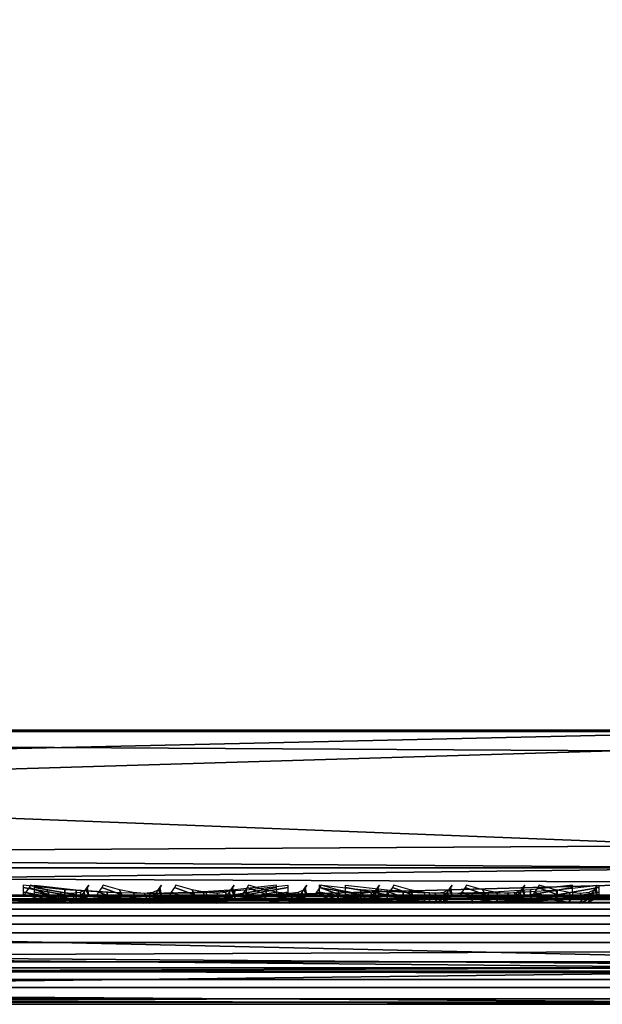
# Model space of a CAD drawing. Header units: inches. Extents: x 0 to 63.6, y -63.6 to 0.
# Tile 328 of 475: x 43.536 to 44.071, y -63.64 to -62.737. Entities that reach past the tile are written whole.
import ezdxf

# ---------------------------------------------------------------- set-up
doc = ezdxf.new("R2010")
doc.units = ezdxf.units.IN
doc.header["$LTSCALE"] = 0.03937
doc.header["$MEASUREMENT"] = 0
for name, color, linetype in [('A-FURN-3-ST', 151, 'Continuous'), ('A-FURN-3-ST-BK', 151, 'Continuous'), ('A-FURN-3-ST-SEAM', 250, 'Continuous'), ('A-FURN-3-STITCH', 15, 'Continuous')]:
    doc.layers.add(name, color=color, linetype=linetype)

msp = doc.modelspace()

# ---------------------------------------------------------------- meshes
at = {"layer": 'A-FURN-3-ST'}
mesh = msp.add_polyface(dxfattribs=at)
corners = [(41.08885, -63.63961, 17.75), (62.53911, -63.63961, 17.75), (41.08885, -63.60612, 17.875), (62.53911, -63.60612, 17.875), (41.08885, -63.51461, 17.96651), (62.53911, -63.51461, 17.96651), (41.08885, -63.38961, 18), (62.53911, -63.38961, 18), (62.73944, -63.56632, 17.9071), (62.71996, -63.62746, 17.80916), (40.89449, -63.59236, 17.8771), (40.90803, -63.6275, 17.80904), (40.92302, -63.63961, 17.73367), (40.76357, -63.63961, 17.68528), (40.88855, -63.56649, 17.90694), (40.87546, -63.44505, 17.97274), (40.87425, -63.38991, 17.97886), (40.48884, -63.38961, 5), (63.13912, -63.38961, 5), (40.48884, -63.51461, 5.03349), (63.13912, -63.51461, 5.03349), (40.48884, -63.60612, 5.125), (63.13912, -63.60612, 5.125), (40.48884, -63.63961, 5.25), (63.13912, -63.63961, 5.25), (40.75517, -61.6255, 17.96252), (41.03953, -61.61145, 18), (40.62981, -59.86344, 17.96252), (40.91329, -59.83709, 18), (62.49079, -61.16896, 18), (62.36364, -58.95142, 18), (40.71037, -58.06986, 18), (62.15783, -56.7398, 18), (40.43115, -56.31306, 18), (40.07616, -54.57, 18), (61.87361, -54.53688, 18), (39.64605, -52.84394, 18), (63.38912, -63.63961, 16.9), (40.61662, -63.63961, 17.60673), (40.23883, -63.63961, 16.9), (40.23883, -63.63961, 5.5), (63.38912, -63.63961, 5.5), (62.75371, -63.38942, 17.97884), (62.64758, -58.93059, 17.96252), (62.44084, -56.70887, 17.96252), (62.15534, -54.4959, 17.96252), (62.70458, -56.68009, 17.85263), (62.41788, -54.45774, 17.85263), (40.44009, -61.63762, 5), (63.09041, -61.14754, 5), (40.31556, -59.88938, 5), (62.96212, -58.90862, 5), (40.11549, -58.14817, 5), (62.75439, -56.67566, 5), (39.84026, -56.41725, 5), (39.49037, -54.69987, 5), (62.4675, -54.45149, 5), (39.06649, -52.99923, 5)]
mesh.append_faces([[corners[k] for k in face] for face in [(0, 1, 2), (2, 1, 3), (2, 3, 4), (4, 3, 5), (4, 5, 6), (6, 5, 7), (8, 5, 3), (1, 9, 3), (10, 11, 2), (2, 11, 0), (0, 11, 12), (12, 11, 13), (10, 2, 14), (14, 2, 4), (14, 4, 15), (15, 4, 6), (15, 6, 16), (17, 18, 19), (19, 18, 20), (19, 20, 21), (21, 20, 22), (21, 22, 23), (23, 22, 24), (25, 16, 26), (26, 16, 6), (27, 26, 28), (6, 7, 26), (26, 7, 29), (26, 29, 28), (28, 29, 30), (28, 30, 31), (31, 30, 32), (31, 32, 33), (33, 32, 34), (34, 32, 35), (34, 35, 36), (0, 37, 1), (12, 13, 0), (0, 13, 38), (0, 39, 37), (39, 40, 37), (37, 40, 41), (41, 40, 23), (41, 23, 24), (7, 42, 29), (43, 44, 30), (30, 44, 32), (32, 44, 45), (32, 45, 35), (46, 47, 45, 44), (30, 29, 43), (17, 48, 18), (18, 48, 49), (49, 48, 50), (49, 50, 51), (51, 50, 52), (51, 52, 53), (53, 52, 54), (53, 54, 55), (53, 55, 56), (56, 55, 57)]])
at = {"layer": 'A-FURN-3-ST-BK'}
mesh = msp.add_polyface(dxfattribs=at)
corners = [(44.70862, -63.38826, 18.6363), (41.05103, -63.38814, 31.54521), (42.87411, -63.44375, 25.08913), (44.72704, -63.38821, 18.52261), (44.72116, -63.44347, 18.52234), (44.34054, -63.44438, 18.01928), (44.22756, -63.38961, 18), (44.34193, -63.38929, 18.01336), (44.4476, -63.44412, 18.05777), (44.45029, -63.38898, 18.05237), (44.54294, -63.4439, 18.11986), (44.54676, -63.38871, 18.11525), (44.62161, -63.44371, 18.20209), (44.62635, -63.38849, 18.19851), (44.67939, -63.44357, 18.30012), (44.68479, -63.38832, 18.29773), (44.71313, -63.44349, 18.40881), (44.71891, -63.38823, 18.40773), (39.98882, -63.38961, 18), (39.96979, -63.48528, 18.01903), (44.65832, -61.50457, 18.6363), (44.67505, -61.50351, 18.45343), (44.17774, -61.52626, 18), (44.35807, -61.51789, 18.03372), (44.51407, -61.51069, 18.13035), (44.6247, -61.50566, 18.27683), (39.98882, -63.38909, 18), (39.98882, -63.38856, 18), (39.98882, -63.38804, 18), (39.938, -61.60856, 18), (41.00168, -61.61171, 31.54521)]
mesh.append_faces([[corners[k] for k in face] for face in [(0, 1, 2), (3, 0, 4), (5, 6, 7), (8, 7, 9), (10, 9, 11), (12, 11, 13), (12, 13, 14), (14, 13, 15), (14, 15, 16), (16, 15, 17), (16, 17, 4), (4, 17, 3), (18, 6, 19), (0, 3, 20), (20, 3, 21), (22, 23, 7), (7, 23, 9), (9, 23, 24), (9, 24, 11), (11, 24, 13), (13, 24, 25), (13, 25, 15), (15, 25, 17), (17, 25, 21), (17, 21, 3), (7, 6, 22), (18, 26, 6), (6, 28, 22), (22, 28, 29), (0, 20, 1), (1, 20, 30)]])
mesh.append_faces([[corners[k] for k in face] for face in [(6, 27, 28)]], dxfattribs={"vtx0": -1})
mesh.append_faces([[corners[k] for k in face] for face in [(6, 26, 27)]], dxfattribs={"vtx2": -1})
mesh = msp.add_polyface(dxfattribs=at)
corners = [(40.32418, -63.59204, 32.47082), (40.28026, -63.62742, 32.41686), (40.43384, -63.62741, 32.27669), (40.48363, -63.59201, 32.32531), (40.57037, -63.6274, 32.11984), (40.62536, -63.59198, 32.1625), (40.74419, -63.62739, 31.84983), (40.80582, -63.59195, 31.88221), (40.8681, -63.62739, 31.55359), (40.93446, -63.59193, 31.57469), (40.93118, -63.60587, 31.51125), (40.8105, -63.63961, 31.47705), (40.7116, -63.63961, 31.7421), (40.57121, -63.63961, 31.9877), (40.39329, -63.63961, 32.20763), (40.1821, -63.63961, 32.39583), (40.96349, -63.56587, 31.58392), (41.01928, -63.51376, 31.53621), (41.02715, -63.44355, 31.60416), (41.05103, -63.38814, 31.54521), (40.55324, -63.44384, 32.39331), (40.38562, -63.44395, 32.54629), (40.3434, -63.56604, 32.49443), (40.50541, -63.566, 32.34659), (40.33286, -63.38867, 32.59524), (40.20166, -63.44407, 32.67918), (40.16559, -63.56609, 32.62283), (40.64942, -63.56596, 32.18116), (40.70223, -63.44375, 32.22213), (40.83278, -63.56591, 31.89638), (40.89193, -63.44363, 31.92746), (39.83449, -63.62058, 18.15433), (44.22756, -63.63961, 18.25), (39.73882, -63.63961, 18.25), (39.94334, -63.63961, 32.54758)]
mesh.append_faces([[corners[k] for k in face] for face in [(0, 1, 2, 3), (3, 2, 4, 5), (5, 4, 6, 7), (7, 6, 8, 9), (9, 8, 10), (10, 8, 11), (11, 8, 12), (12, 8, 6), (12, 6, 13), (13, 6, 4), (13, 4, 14), (14, 4, 2), (14, 2, 1), (15, 14, 1), (9, 10, 16), (16, 10, 17), (16, 17, 18), (18, 17, 19), (20, 21, 22, 23), (23, 22, 0, 3), (21, 24, 25), (21, 25, 26, 22), (5, 27, 23, 3), (27, 28, 20, 23), (27, 5, 7, 29), (29, 7, 9, 16), (28, 27, 29, 30), (30, 29, 16, 18), (31, 32, 33), (12, 13, 11), (11, 13, 14), (11, 14, 15), (15, 34, 11)]])
mesh = msp.add_polyface(dxfattribs=at)
corners = [(42.87411, -63.44375, 25.08913), (41.05103, -63.38814, 31.54521), (41.01928, -63.51376, 31.53621), (42.80986, -63.56589, 25.07093), (40.93118, -63.60587, 31.51125), (42.78039, -63.59207, 25.06258), (42.71346, -63.62742, 25.04362), (44.58873, -63.60589, 18.60233), (44.46809, -63.63961, 18.56815), (40.8105, -63.63961, 31.47705), (44.67683, -63.51383, 18.62729), (44.70862, -63.38826, 18.6363), (44.40427, -63.59202, 18.14485), (44.37328, -63.62741, 18.20715), (44.30237, -63.62743, 18.18168), (44.31828, -63.5921, 18.11399), (44.22756, -63.60612, 18.125), (44.22756, -63.63961, 18.25), (44.33892, -63.63961, 18.27619), (44.32521, -63.56627, 18.08451), (44.22756, -63.51461, 18.03349), (44.34054, -63.44438, 18.01928), (44.22756, -63.38961, 18), (44.34193, -63.38929, 18.01336), (44.4476, -63.44412, 18.05777), (44.41777, -63.56616, 18.11773), (39.96979, -63.48528, 18.01903), (39.9156, -63.56639, 18.07322), (39.83449, -63.62058, 18.15433), (39.73882, -63.63961, 18.25)]
mesh.append_faces([[corners[k] for k in face] for face in [(0, 1, 2), (0, 2, 3), (3, 2, 4), (3, 4, 5), (5, 4, 6), (5, 6, 7), (7, 6, 8), (8, 6, 9), (9, 6, 4), (5, 7, 3), (3, 7, 10), (3, 10, 0), (0, 10, 11), (12, 13, 14, 15), (15, 14, 16), (16, 14, 17), (17, 14, 18), (18, 14, 13), (15, 16, 19), (19, 16, 20), (19, 20, 21), (21, 20, 22), (21, 23, 24), (25, 12, 15, 19), (24, 25, 19, 21), (26, 22, 20), (26, 20, 27), (27, 20, 16), (27, 16, 28), (28, 16, 17), (17, 9, 29), (9, 17, 8), (8, 17, 18)]])
at = {"layer": 'A-FURN-3-ST-SEAM'}
mesh = msp.add_polyface(dxfattribs=at)
corners = [(41.0016, -63.57412, 31.53196), (41.00035, -63.60918, 31.5316), (43.44461, -63.60918, 22.92507), (43.44586, -63.57412, 22.92543), (42.14512, -63.57412, 18.05284), (42.14512, -63.60918, 18.05414), (41.09877, -63.60918, 18.05414), (41.09877, -63.57412, 18.05284), (40.95632, -63.60918, 18.0452), (40.95648, -63.57412, 18.04391), (41.09877, -63.63935, 18.09548), (41.09877, -63.63449, 18.07831), (42.14512, -63.63449, 18.07831), (42.14512, -63.63935, 18.09548), (43.40484, -63.63935, 22.91378), (43.42136, -63.63449, 22.91847), (40.97711, -63.63449, 31.525), (40.96059, -63.63935, 31.52031), (40.94355, -63.63775, 31.51547), (43.38781, -63.63775, 22.90894), (42.14512, -63.63775, 18.11319), (41.09877, -63.63775, 18.11319), (41.09877, -63.56622, 18.14374), (41.09877, -63.58293, 18.14954), (42.14512, -63.58293, 18.14954), (42.14512, -63.56622, 18.14374), (43.35842, -63.56622, 22.90059), (43.35284, -63.58293, 22.89901), (40.90858, -63.58293, 31.50554), (40.91416, -63.56622, 31.50712), (40.92499, -63.55243, 31.5102), (43.36925, -63.55243, 22.90367), (42.14512, -63.55243, 18.13248), (41.09877, -63.55243, 18.13248), (41.09877, -63.53961, 18.1), (40.94851, -63.54306, 18.10793), (41.09877, -63.54306, 18.11737), (42.14512, -63.53961, 18.1), (42.14512, -63.54306, 18.11737), (44.23784, -63.53961, 18.1), (43.40049, -63.53961, 22.91254), (43.38379, -63.54306, 22.9078), (40.95624, -63.53961, 31.51907), (40.93953, -63.54306, 31.51433), (41.09877, -63.54667, 18.07446), (40.95066, -63.53961, 18.0907), (42.14512, -63.54667, 18.07446), (44.23784, -63.54667, 18.07446), (43.42506, -63.54667, 22.91952), (40.98081, -63.54667, 31.52605), (40.90957, -63.60061, 31.50582), (43.35383, -63.60061, 22.89929), (42.14512, -63.60061, 18.14851), (41.09877, -63.60061, 18.14851), (40.91662, -63.61677, 31.50782), (43.36088, -63.61677, 22.90129), (42.14512, -63.61677, 18.14119), (41.09877, -63.61677, 18.14119), (40.99104, -63.62409, 31.52896), (43.4353, -63.62409, 22.92243), (42.14512, -63.62409, 18.06382), (41.09877, -63.62409, 18.06382), (40.95512, -63.62409, 18.0548), (40.99376, -63.55836, 31.52973), (43.43801, -63.55836, 22.9232), (42.14512, -63.55836, 18.061), (41.09877, -63.55836, 18.061), (40.95547, -63.55836, 18.052), (40.95381, -63.54667, 18.06536)]
mesh.append_faces([[corners[k] for k in face] for face in [(0, 1, 2, 3), (4, 5, 6, 7), (7, 6, 8, 9), (10, 11, 12, 13), (14, 15, 16, 17), (17, 18, 19, 14), (13, 20, 21, 10), (22, 23, 24, 25), (26, 27, 28, 29), (29, 30, 31, 26), (25, 32, 33, 22), (34, 35, 36), (34, 36, 37), (37, 36, 38), (37, 38, 39), (40, 41, 42), (42, 41, 43), (44, 45, 34), (44, 34, 46), (46, 34, 37), (46, 37, 47), (48, 40, 49), (49, 40, 42), (50, 28, 27, 51), (52, 24, 23, 53), (30, 43, 41, 31), (32, 38, 36, 33), (54, 50, 51, 55), (56, 52, 53, 57), (18, 54, 55, 19), (20, 56, 57, 21), (58, 16, 15, 59), (60, 12, 11, 61), (1, 58, 59, 2), (5, 60, 61, 6), (6, 61, 62, 8), (63, 0, 3, 64), (65, 4, 7, 66), (66, 7, 9, 67), (49, 63, 64, 48), (46, 65, 66, 44), (44, 66, 67, 68)]])
mesh = msp.add_polyface(dxfattribs=at)
corners = [(55.39933, -63.58293, 17.85046), (55.39933, -63.60061, 17.85149), (48.24905, -63.60061, 17.85149), (48.24905, -63.58293, 17.85046), (41.09877, -63.60061, 17.85149), (41.09877, -63.58293, 17.85046), (40.92537, -63.60061, 17.83539), (40.92556, -63.58293, 17.83438), (41.09877, -63.63935, 17.90452), (41.09877, -63.63775, 17.88681), (48.24905, -63.63775, 17.88681), (48.24905, -63.63935, 17.90452), (55.39933, -63.63775, 17.88681), (55.39933, -63.63935, 17.90452), (55.39933, -63.61677, 17.85881), (48.24905, -63.61677, 17.85881), (41.09877, -63.61677, 17.85881), (40.92404, -63.61677, 17.8426), (48.24905, -63.54667, 17.92554), (55.39933, -63.53961, 17.9), (48.24905, -63.53961, 17.9), (41.09877, -63.54667, 17.92554), (41.09877, -63.53961, 17.9), (40.91188, -63.54667, 17.90819), (41.09877, -63.55836, 17.939), (48.24905, -63.55836, 17.939), (55.39933, -63.55836, 17.939), (55.39933, -63.54667, 17.92554), (41.09877, -63.57412, 17.94716), (48.24905, -63.57412, 17.94716), (55.39933, -63.57412, 17.94716), (41.09877, -63.63449, 17.92169), (48.24905, -63.63449, 17.92169), (55.39933, -63.63449, 17.92169), (41.09877, -63.55243, 17.86752), (41.09877, -63.54306, 17.88263), (48.24905, -63.54306, 17.88263), (48.24905, -63.55243, 17.86752), (55.39933, -63.54306, 17.88263), (55.39933, -63.55243, 17.86752), (40.91672, -63.53961, 17.88312), (55.39933, -63.60918, 17.94586), (48.24905, -63.60918, 17.94586), (41.09877, -63.60918, 17.94586), (55.39933, -63.62409, 17.93618), (48.24905, -63.62409, 17.93618), (41.09877, -63.62409, 17.93618), (55.39933, -63.56622, 17.85626), (48.24905, -63.56622, 17.85626), (41.09877, -63.56622, 17.85626), (40.9245, -63.56622, 17.84008), (40.92245, -63.55243, 17.85115)]
mesh.append_faces([[corners[k] for k in face] for face in [(0, 1, 2, 3), (3, 2, 4, 5), (5, 4, 6, 7), (8, 9, 10, 11), (11, 10, 12, 13), (1, 14, 15, 2), (2, 15, 16, 4), (4, 16, 17, 6), (18, 19, 20), (18, 20, 21), (21, 20, 22), (21, 22, 23), (21, 24, 25, 18), (18, 25, 26, 27), (24, 28, 29, 25), (25, 29, 30, 26), (31, 8, 11, 32), (32, 11, 13, 33), (34, 35, 36, 37), (37, 36, 38, 39), (35, 40, 22), (35, 22, 36), (36, 22, 20), (36, 20, 38), (41, 30, 29, 42), (42, 29, 28, 43), (44, 41, 42, 45), (45, 42, 43, 46), (33, 44, 45, 32), (32, 45, 46, 31), (14, 12, 10, 15), (15, 10, 9, 16), (47, 0, 3, 48), (48, 3, 5, 49), (49, 5, 7, 50), (39, 47, 48, 37), (37, 48, 49, 34), (34, 49, 50, 51)]])
mesh = msp.add_polyface(dxfattribs=at)
corners = [(43.44586, -63.57412, 22.92543), (43.44461, -63.60918, 22.92507), (44.66673, -63.60918, 18.62181), (44.66798, -63.57412, 18.62216), (44.23784, -63.57412, 18.05284), (44.23784, -63.60918, 18.05414), (42.14512, -63.60918, 18.05414), (42.14512, -63.57412, 18.05284), (42.14512, -63.63935, 18.09548), (42.14512, -63.63449, 18.07831), (44.23784, -63.63449, 18.07831), (44.23784, -63.63935, 18.09548), (44.3331, -63.63449, 18.08924), (44.32922, -63.63935, 18.10596), (44.62697, -63.63935, 18.61051), (44.64349, -63.63449, 18.6152), (43.42136, -63.63449, 22.91847), (43.40484, -63.63935, 22.91378), (43.38781, -63.63775, 22.90894), (44.60994, -63.63775, 18.60568), (44.32522, -63.63775, 18.12321), (44.23784, -63.63775, 18.11319), (42.14512, -63.63775, 18.11319), (42.14512, -63.56622, 18.14374), (42.14512, -63.58293, 18.14954), (44.23784, -63.58293, 18.14954), (44.23784, -63.56622, 18.14374), (44.31701, -63.58293, 18.15862), (44.31832, -63.56622, 18.15297), (44.58055, -63.56622, 18.59733), (44.57497, -63.58293, 18.59574), (43.35284, -63.58293, 22.89901), (43.35842, -63.56622, 22.90059), (43.36925, -63.55243, 22.90367), (44.59138, -63.55243, 18.6004), (44.32086, -63.55243, 18.14201), (44.23784, -63.55243, 18.13248), (42.14512, -63.55243, 18.13248), (44.23784, -63.53961, 18.1), (42.14512, -63.54306, 18.11737), (44.23784, -63.54306, 18.11737), (44.32819, -63.53961, 18.11036), (44.62262, -63.53961, 18.60928), (44.60592, -63.54306, 18.60453), (43.40049, -63.53961, 22.91254), (43.38379, -63.54306, 22.9078), (44.23784, -63.54667, 18.07446), (42.14512, -63.53961, 18.1), (44.33397, -63.54667, 18.08549), (44.64719, -63.54667, 18.61626), (43.42506, -63.54667, 22.91952), (43.35383, -63.60061, 22.89929), (44.57595, -63.60061, 18.59602), (44.31724, -63.60061, 18.15762), (44.23784, -63.60061, 18.14851), (42.14512, -63.60061, 18.14851), (44.32428, -63.54306, 18.12728), (43.36088, -63.61677, 22.90129), (44.583, -63.61677, 18.59803), (44.3189, -63.61677, 18.15049), (44.23784, -63.61677, 18.14119), (42.14512, -63.61677, 18.14119), (43.4353, -63.62409, 22.92243), (44.65742, -63.62409, 18.61916), (44.23784, -63.62409, 18.06382), (42.14512, -63.62409, 18.06382), (43.43801, -63.55836, 22.9232), (44.66014, -63.55836, 18.61993), (44.23784, -63.55836, 18.061), (42.14512, -63.55836, 18.061), (42.14512, -63.54667, 18.07446)]
mesh.append_faces([[corners[k] for k in face] for face in [(0, 1, 2, 3), (4, 5, 6, 7), (8, 9, 10, 11), (11, 10, 12, 13), (14, 15, 16, 17), (17, 18, 19, 14), (13, 20, 21, 11), (11, 21, 22, 8), (23, 24, 25, 26), (26, 25, 27, 28), (29, 30, 31, 32), (32, 33, 34, 29), (28, 35, 36, 26), (26, 36, 37, 23), (38, 39, 40), (38, 40, 41), (42, 43, 44), (44, 43, 45), (46, 47, 38), (46, 38, 48), (49, 42, 50), (50, 42, 44), (51, 31, 30, 52), (53, 27, 25, 54), (54, 25, 24, 55), (33, 45, 43, 34), (35, 56, 40, 36), (36, 40, 39, 37), (57, 51, 52, 58), (59, 53, 54, 60), (60, 54, 55, 61), (18, 57, 58, 19), (20, 59, 60, 21), (21, 60, 61, 22), (62, 16, 15, 63), (64, 10, 9, 65), (1, 62, 63, 2), (5, 64, 65, 6), (66, 0, 3, 67), (68, 4, 7, 69), (50, 66, 67, 49), (46, 68, 69, 70)]])
at = {"layer": 'A-FURN-3-STITCH'}
mesh = msp.add_polymesh((7, 4), dxfattribs=at)
for k, corner in enumerate([(43.77198, -63.53895, 17.94995), (43.77196, -63.53678, 17.95138), (43.77191, -63.53247, 17.9543), (43.77189, -63.53033, 17.95579), (43.73353, -63.54323, 17.95562), (43.73345, -63.5436, 17.96081), (43.7334, -63.53929, 17.96373), (43.73343, -63.5346, 17.96146), (43.69464, -63.5458, 17.95878), (43.69456, -63.54618, 17.96397), (43.69451, -63.54186, 17.96689), (43.69455, -63.53718, 17.96462), (43.65556, -63.54666, 17.9594), (43.65547, -63.54704, 17.96459), (43.65542, -63.54273, 17.96751), (43.65546, -63.53804, 17.96524), (43.61651, -63.5458, 17.95748), (43.61642, -63.54618, 17.96267), (43.61638, -63.54187, 17.96559), (43.61641, -63.53718, 17.96332), (43.57775, -63.54323, 17.95303), (43.57766, -63.5436, 17.95822), (43.57761, -63.53929, 17.96114), (43.57765, -63.53461, 17.95887), (43.53951, -63.53895, 17.94608), (43.53948, -63.53683, 17.94758), (43.53943, -63.53252, 17.9505), (43.53941, -63.53033, 17.95192)]):
    mesh.set_mesh_vertex(divmod(k, 4), corner)
mesh = msp.add_polymesh((7, 4), dxfattribs=at)
for k, corner in enumerate([(43.59398, -63.53895, 22.37114), (43.59538, -63.53678, 22.37148), (43.59822, -63.53247, 22.37215), (43.59966, -63.53033, 22.37249), (43.5913, -63.54323, 22.40992), (43.59636, -63.5436, 22.41111), (43.5992, -63.53929, 22.41179), (43.59699, -63.5346, 22.41126), (43.58608, -63.5458, 22.44858), (43.59113, -63.54618, 22.44978), (43.59398, -63.54186, 22.45045), (43.59176, -63.53718, 22.44993), (43.57833, -63.54666, 22.4869), (43.58339, -63.54704, 22.4881), (43.58623, -63.54273, 22.48877), (43.58402, -63.53804, 22.48824), (43.56812, -63.5458, 22.52464), (43.57317, -63.54618, 22.52583), (43.57601, -63.54187, 22.5265), (43.5738, -63.53718, 22.52598), (43.55549, -63.54323, 22.56155), (43.56054, -63.5436, 22.56275), (43.56339, -63.53929, 22.56342), (43.56117, -63.53461, 22.56289), (43.54053, -63.53895, 22.59743), (43.54199, -63.53683, 22.59777), (43.54484, -63.53252, 22.59844), (43.54622, -63.53033, 22.59877)]):
    mesh.set_mesh_vertex(divmod(k, 4), corner)
mesh = msp.add_polymesh((7, 4), dxfattribs=at)
for k, corner in enumerate([(43.78221, -63.53033, 18.04677), (43.7822, -63.53247, 18.04825), (43.7822, -63.53678, 18.05117), (43.7822, -63.53895, 18.05261), (43.74386, -63.5346, 18.04043), (43.74386, -63.53929, 18.03815), (43.74386, -63.5436, 18.04107), (43.74385, -63.54323, 18.04627), (43.70503, -63.53718, 18.03659), (43.70503, -63.54186, 18.03432), (43.70503, -63.54618, 18.03724), (43.70503, -63.5458, 18.04243), (43.66596, -63.53804, 18.03529), (43.66596, -63.54273, 18.03302), (43.66596, -63.54704, 18.03594), (43.66596, -63.54666, 18.04113), (43.62689, -63.53718, 18.03653), (43.62689, -63.54187, 18.03426), (43.62689, -63.54618, 18.03718), (43.62688, -63.5458, 18.04237), (43.58806, -63.53461, 18.0403), (43.58806, -63.53929, 18.03803), (43.58805, -63.5436, 18.04095), (43.58805, -63.54323, 18.04614), (43.5497, -63.53033, 18.04658), (43.5497, -63.53252, 18.048), (43.5497, -63.53683, 18.05092), (43.54969, -63.53895, 18.05242)]):
    mesh.set_mesh_vertex(divmod(k, 4), corner)
mesh = msp.add_polymesh((7, 4), dxfattribs=at)
for k, corner in enumerate([(43.66064, -63.53895, 22.13642), (43.66204, -63.53678, 22.13675), (43.66488, -63.53247, 22.13742), (43.66632, -63.53033, 22.13776), (43.65797, -63.54323, 22.1752), (43.66302, -63.5436, 22.17639), (43.66586, -63.53929, 22.17706), (43.66365, -63.5346, 22.17654), (43.65274, -63.5458, 22.21386), (43.6578, -63.54618, 22.21506), (43.66064, -63.54186, 22.21573), (43.65843, -63.53718, 22.2152), (43.645, -63.54666, 22.25218), (43.65005, -63.54704, 22.25337), (43.65289, -63.54273, 22.25404), (43.65068, -63.53804, 22.25352), (43.63478, -63.5458, 22.28991), (43.63983, -63.54618, 22.29111), (43.64268, -63.54187, 22.29178), (43.64046, -63.53718, 22.29125), (43.62215, -63.54323, 22.32683), (43.62721, -63.5436, 22.32802), (43.63005, -63.53929, 22.32869), (43.62784, -63.53461, 22.32817), (43.60719, -63.53895, 22.3627), (43.60865, -63.53683, 22.36305), (43.6115, -63.53252, 22.36372), (43.61288, -63.53033, 22.36404)]):
    mesh.set_mesh_vertex(divmod(k, 4), corner)
mesh = msp.add_polymesh((7, 4), dxfattribs=at)
for k, corner in enumerate([(43.7273, -63.53895, 21.9017), (43.7287, -63.53678, 21.90203), (43.73154, -63.53247, 21.9027), (43.73299, -63.53033, 21.90304), (43.72463, -63.54323, 21.94047), (43.72968, -63.5436, 21.94167), (43.73253, -63.53929, 21.94234), (43.73031, -63.5346, 21.94182), (43.7194, -63.5458, 21.97914), (43.72446, -63.54618, 21.98033), (43.7273, -63.54186, 21.981), (43.72509, -63.53718, 21.98048), (43.71166, -63.54666, 22.01745), (43.71671, -63.54704, 22.01865), (43.71955, -63.54273, 22.01932), (43.71734, -63.53804, 22.0188), (43.70144, -63.5458, 22.05519), (43.70649, -63.54618, 22.05638), (43.70934, -63.54187, 22.05705), (43.70712, -63.53718, 22.05653), (43.68881, -63.54323, 22.0921), (43.69387, -63.5436, 22.0933), (43.69671, -63.53929, 22.09397), (43.6945, -63.53461, 22.09345), (43.67385, -63.53895, 22.12798), (43.67532, -63.53683, 22.12832), (43.67816, -63.53252, 22.12899), (43.67954, -63.53033, 22.12932)]):
    mesh.set_mesh_vertex(divmod(k, 4), corner)
mesh = msp.add_polymesh((7, 4), dxfattribs=at)
for k, corner in enumerate([(43.79396, -63.53895, 21.66697), (43.79536, -63.53678, 21.6673), (43.7982, -63.53247, 21.66798), (43.79965, -63.53033, 21.66832), (43.79129, -63.54323, 21.70575), (43.79634, -63.5436, 21.70694), (43.79919, -63.53929, 21.70761), (43.79697, -63.5346, 21.70709), (43.78606, -63.5458, 21.74441), (43.79112, -63.54618, 21.74561), (43.79396, -63.54186, 21.74628), (43.79175, -63.53718, 21.74576), (43.77832, -63.54666, 21.78273), (43.78337, -63.54704, 21.78393), (43.78622, -63.54273, 21.7846), (43.784, -63.53804, 21.78407), (43.7681, -63.5458, 21.82046), (43.77316, -63.54618, 21.82166), (43.776, -63.54187, 21.82233), (43.77379, -63.53718, 21.82181), (43.75547, -63.54323, 21.85738), (43.76053, -63.5436, 21.85858), (43.76337, -63.53929, 21.85925), (43.76116, -63.53461, 21.85872), (43.74052, -63.53895, 21.89325), (43.74198, -63.53683, 21.8936), (43.74482, -63.53252, 21.89427), (43.7462, -63.53033, 21.8946)]):
    mesh.set_mesh_vertex(divmod(k, 4), corner)
mesh = msp.add_polymesh((7, 4), dxfattribs=at)
for k, corner in enumerate([(43.86062, -63.53895, 21.43225), (43.86202, -63.53678, 21.43258), (43.86486, -63.53247, 21.43325), (43.86631, -63.53033, 21.43359), (43.85795, -63.54323, 21.47103), (43.86301, -63.5436, 21.47222), (43.86585, -63.53929, 21.47289), (43.86364, -63.5346, 21.47237), (43.85273, -63.5458, 21.50969), (43.85778, -63.54618, 21.51088), (43.86062, -63.54186, 21.51156), (43.85841, -63.53718, 21.51103), (43.84498, -63.54666, 21.54801), (43.85004, -63.54704, 21.5492), (43.85288, -63.54273, 21.54987), (43.85067, -63.53804, 21.54935), (43.83476, -63.5458, 21.58574), (43.83982, -63.54618, 21.58693), (43.84266, -63.54187, 21.58761), (43.84045, -63.53718, 21.58708), (43.82214, -63.54323, 21.62266), (43.82719, -63.5436, 21.62385), (43.83003, -63.53929, 21.62452), (43.82782, -63.53461, 21.624), (43.80718, -63.53895, 21.65853), (43.80864, -63.53683, 21.65888), (43.81148, -63.53252, 21.65955), (43.81286, -63.53033, 21.65987)]):
    mesh.set_mesh_vertex(divmod(k, 4), corner)
mesh = msp.add_polymesh((7, 4), dxfattribs=at)
for k, corner in enumerate([(44.04351, -63.53895, 17.94995), (44.04349, -63.53678, 17.95138), (44.04344, -63.53247, 17.9543), (44.04341, -63.53033, 17.95579), (44.00506, -63.54323, 17.95562), (44.00498, -63.5436, 17.96081), (44.00493, -63.53929, 17.96373), (44.00496, -63.5346, 17.96146), (43.96617, -63.5458, 17.95878), (43.96609, -63.54618, 17.96397), (43.96604, -63.54186, 17.96689), (43.96608, -63.53718, 17.96462), (43.92709, -63.54666, 17.9594), (43.927, -63.54704, 17.96459), (43.92695, -63.54273, 17.96751), (43.92699, -63.53804, 17.96524), (43.88804, -63.5458, 17.95748), (43.88795, -63.54618, 17.96267), (43.88791, -63.54187, 17.96559), (43.88794, -63.53718, 17.96332), (43.84928, -63.54323, 17.95303), (43.84919, -63.5436, 17.95822), (43.84914, -63.53929, 17.96114), (43.84918, -63.53461, 17.95887), (43.81104, -63.53895, 17.94608), (43.81101, -63.53683, 17.94758), (43.81096, -63.53252, 17.9505), (43.81094, -63.53033, 17.95192)]):
    mesh.set_mesh_vertex(divmod(k, 4), corner)
mesh = msp.add_polymesh((7, 4), dxfattribs=at)
for k, corner in enumerate([(44.06758, -63.53033, 18.04677), (44.06757, -63.53247, 18.04825), (44.06757, -63.53678, 18.05117), (44.06757, -63.53895, 18.05261), (44.02923, -63.5346, 18.04043), (44.02923, -63.53929, 18.03815), (44.02923, -63.5436, 18.04107), (44.02923, -63.54323, 18.04627), (43.9904, -63.53718, 18.03659), (43.9904, -63.54186, 18.03432), (43.9904, -63.54618, 18.03724), (43.9904, -63.5458, 18.04243), (43.95133, -63.53804, 18.03529), (43.95133, -63.54273, 18.03302), (43.95133, -63.54704, 18.03594), (43.95133, -63.54666, 18.04113), (43.91226, -63.53718, 18.03653), (43.91226, -63.54187, 18.03426), (43.91226, -63.54618, 18.03718), (43.91225, -63.5458, 18.04237), (43.87343, -63.53461, 18.0403), (43.87343, -63.53929, 18.03803), (43.87343, -63.5436, 18.04095), (43.87342, -63.54323, 18.04614), (43.83507, -63.53033, 18.04658), (43.83507, -63.53252, 18.048), (43.83507, -63.53683, 18.05092), (43.83506, -63.53895, 18.05242)]):
    mesh.set_mesh_vertex(divmod(k, 4), corner)
mesh = msp.add_polymesh((7, 4), dxfattribs=at)
for k, corner in enumerate([(43.92729, -63.53895, 21.19753), (43.92868, -63.53678, 21.19786), (43.93153, -63.53247, 21.19853), (43.93297, -63.53033, 21.19887), (43.92461, -63.54323, 21.2363), (43.92967, -63.5436, 21.2375), (43.93251, -63.53929, 21.23817), (43.9303, -63.5346, 21.23765), (43.91939, -63.5458, 21.27497), (43.92444, -63.54618, 21.27616), (43.92728, -63.54186, 21.27683), (43.92507, -63.53718, 21.27631), (43.91164, -63.54666, 21.31328), (43.9167, -63.54704, 21.31448), (43.91954, -63.54273, 21.31515), (43.91733, -63.53804, 21.31463), (43.90142, -63.5458, 21.35102), (43.90648, -63.54618, 21.35221), (43.90932, -63.54187, 21.35288), (43.90711, -63.53718, 21.35236), (43.8888, -63.54323, 21.38793), (43.89385, -63.5436, 21.38913), (43.89669, -63.53929, 21.3898), (43.89448, -63.53461, 21.38928), (43.87384, -63.53895, 21.42381), (43.8753, -63.53683, 21.42415), (43.87814, -63.53252, 21.42482), (43.87952, -63.53033, 21.42515)]):
    mesh.set_mesh_vertex(divmod(k, 4), corner)
mesh = msp.add_polymesh((7, 4), dxfattribs=at)
for k, corner in enumerate([(43.99395, -63.53895, 20.9628), (43.99535, -63.53678, 20.96313), (43.99819, -63.53247, 20.96381), (43.99963, -63.53033, 20.96415), (43.99127, -63.54323, 21.00158), (43.99633, -63.5436, 21.00277), (43.99917, -63.53929, 21.00344), (43.99696, -63.5346, 21.00292), (43.98605, -63.5458, 21.04024), (43.9911, -63.54618, 21.04144), (43.99395, -63.54186, 21.04211), (43.99173, -63.53718, 21.04159), (43.9783, -63.54666, 21.07856), (43.98336, -63.54704, 21.07975), (43.9862, -63.54273, 21.08043), (43.98399, -63.53804, 21.0799), (43.96809, -63.5458, 21.11629), (43.97314, -63.54618, 21.11749), (43.97598, -63.54187, 21.11816), (43.97377, -63.53718, 21.11764), (43.95546, -63.54323, 21.15321), (43.96051, -63.5436, 21.1544), (43.96336, -63.53929, 21.15508), (43.96114, -63.53461, 21.15455), (43.9405, -63.53895, 21.18908), (43.94196, -63.53683, 21.18943), (43.9448, -63.53252, 21.1901), (43.94618, -63.53033, 21.19043)]):
    mesh.set_mesh_vertex(divmod(k, 4), corner)
mesh = msp.add_polymesh((7, 4), dxfattribs=at)
for k, corner in enumerate([(44.06061, -63.53895, 20.72808), (44.06201, -63.53678, 20.72841), (44.06485, -63.53247, 20.72908), (44.06629, -63.53033, 20.72942), (44.05794, -63.54323, 20.76686), (44.06299, -63.5436, 20.76805), (44.06583, -63.53929, 20.76872), (44.06362, -63.5346, 20.7682), (44.05271, -63.5458, 20.80552), (44.05777, -63.54618, 20.80671), (44.06061, -63.54186, 20.80739), (44.0584, -63.53718, 20.80686), (44.04496, -63.54666, 20.84384), (44.05002, -63.54704, 20.84503), (44.05286, -63.54273, 20.8457), (44.05065, -63.53804, 20.84518), (44.03475, -63.5458, 20.88157), (44.0398, -63.54618, 20.88276), (44.04264, -63.54187, 20.88344), (44.04043, -63.53718, 20.88291), (44.02212, -63.54323, 20.91849), (44.02717, -63.5436, 20.91968), (44.03002, -63.53929, 20.92035), (44.0278, -63.53461, 20.91983), (44.00716, -63.53895, 20.95436), (44.00862, -63.53683, 20.95471), (44.01147, -63.53252, 20.95538), (44.01285, -63.53033, 20.9557)]):
    mesh.set_mesh_vertex(divmod(k, 4), corner)

doc.saveas('drawing.dxf')
